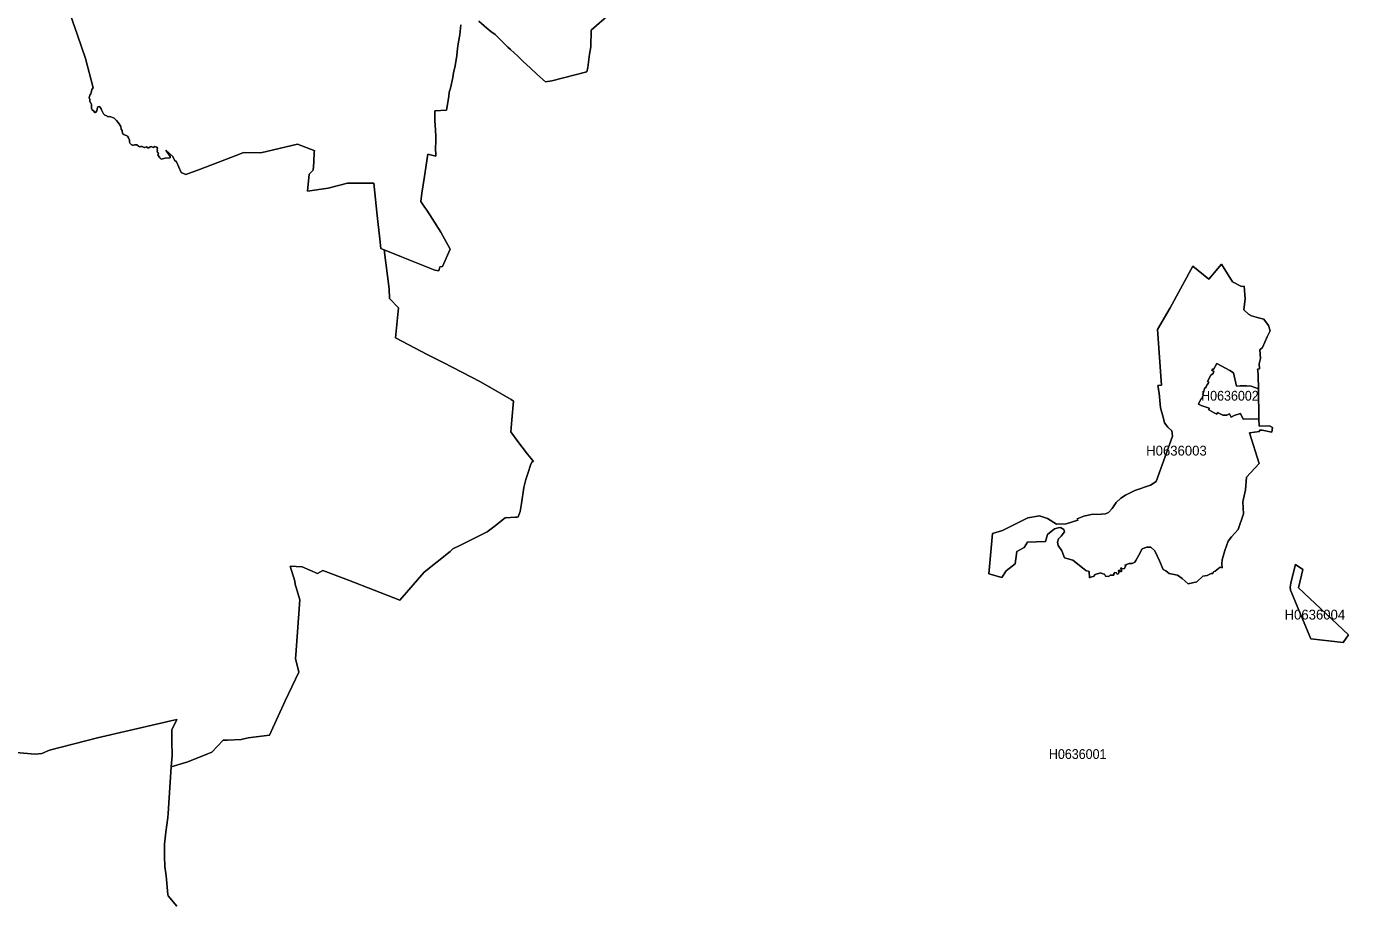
# Model space of a CAD drawing. Extents: x 369010 to 739155, y 6377141 to 6616555.
# Drawn here: x 635114 to 648582, y 6432788 to 6441688 of the extents above; entities that cross this region are included whole.
import ezdxf
from ezdxf.enums import TextEntityAlignment as Align

# ---------------------------------------------------------------- set-up
doc = ezdxf.new("R2010")
doc.units = 0
doc.header["$LTSCALE"] = 40
doc.layers.add('1', color=7, linetype='Continuous', lineweight=13)
doc.layers.add('2', color=7, linetype='Continuous')

msp = doc.modelspace()

# ---------------------------------------------------------------- linework, layer by layer
at = {"layer": '1'}
for points in [[(635536.52, 6441879.7), (635633.5, 6441599.33), (635716.92, 6441360.51), (635794.21, 6441060.62), (635778.65, 6441043.9), (635771.53, 6441014.61), (635769.88, 6440999.71), (635758.29, 6440988.29), (635757.8, 6440975.38), (635751.51, 6440965.29), (635760.61, 6440944.27), (635758.63, 6440927.39), (635764.75, 6440909.02), (635771.87, 6440901.4), (635777.49, 6440888.49), (635776.83, 6440850.76), (635783.12, 6440837.19), (635796.36, 6440826.76), (635809.44, 6440809.71), (635818.54, 6440811.04), (635830.29, 6440828.42), (635835.92, 6440861.19), (635842.04, 6440869.63), (635854.12, 6440873.6), (635862.89, 6440868.63), (635874.64, 6440849.43), (635877.79, 6440838.51), (635898.31, 6440796.31), (635911.88, 6440782.57), (635931.58, 6440776.12), (635941.34, 6440766.68), (635955.74, 6440768.67), (635971.96, 6440766.35), (636006.22, 6440752.45), (636019.79, 6440739.21), (636032.7, 6440729.11), (636059.68, 6440696.51), (636070.1, 6440678.63), (636074.57, 6440667.38), (636078.54, 6440640.07), (636087.32, 6440627.99), (636090.3, 6440617.4), (636092.61, 6440602.67), (636097.08, 6440592.08), (636105.03, 6440585.62), (636141.93, 6440568.57), (636153.52, 6440554.18), (636162.29, 6440528.85), (636163.45, 6440509.16), (636171.56, 6440495.09), (636181.49, 6440484.5), (636192.74, 6440477.88), (636204, 6440477.05), (636219.39, 6440480.69), (636238.09, 6440482.51), (636254.48, 6440467.78), (636267.72, 6440461), (636278.97, 6440464.14), (636293.87, 6440464.97), (636311.91, 6440454.71)], [(636690.08, 6440199), (636641.42, 6440308.9), (636622.06, 6440325.12), (636605.01, 6440363.68), (636533.68, 6440425.25), (636577.87, 6440361.2), (636577.87, 6440349.61), (636526.4, 6440345.48), (636486.68, 6440333.39), (636471.29, 6440347.96), (636452.91, 6440377.75), (636458.05, 6440394.13), (636449.6, 6440404.73), (636446.63, 6440415.98), (636450.43, 6440426.41), (636446.29, 6440434.52), (636448.45, 6440447.43), (636443.48, 6440457.85), (636434.38, 6440457.85), (636422.3, 6440464.64), (636405.58, 6440453.88), (636384.89, 6440464.47), (636373.47, 6440459.51), (636361.56, 6440451.23), (636350.96, 6440451.23), (636336.23, 6440459.84), (636319.52, 6440455.54), (636311.91, 6440454.71), (636293.87, 6440464.97), (636278.97, 6440464.14), (636267.72, 6440461), (636254.48, 6440467.78), (636238.09, 6440482.51), (636219.39, 6440480.69), (636204, 6440477.05), (636192.74, 6440477.88), (636181.49, 6440484.5), (636171.56, 6440495.09), (636163.45, 6440509.16), (636162.29, 6440528.85), (636153.52, 6440554.18), (636141.93, 6440568.57), (636105.03, 6440585.62), (636097.08, 6440592.08), (636092.61, 6440602.67), (636090.3, 6440617.4), (636087.32, 6440627.99), (636078.54, 6440640.07), (636074.57, 6440667.38), (636070.1, 6440678.63), (636059.68, 6440696.51), (636032.7, 6440729.11), (636019.79, 6440739.21), (636006.22, 6440752.45), (635971.96, 6440766.35), (635955.74, 6440768.67), (635941.34, 6440766.68), (635931.58, 6440776.12), (635911.88, 6440782.57), (635898.31, 6440796.31), (635877.79, 6440838.51), (635874.64, 6440849.43), (635862.89, 6440868.63), (635854.12, 6440873.6), (635842.04, 6440869.63), (635835.92, 6440861.19), (635830.29, 6440828.42), (635818.54, 6440811.04), (635809.44, 6440809.71), (635796.36, 6440826.76), (635783.12, 6440837.19), (635776.83, 6440850.76), (635777.49, 6440888.49), (635771.87, 6440901.4), (635764.75, 6440909.02), (635758.63, 6440927.39), (635760.61, 6440944.27), (635751.51, 6440965.29), (635757.8, 6440975.38), (635758.29, 6440988.29), (635769.88, 6440999.71), (635771.53, 6441014.61), (635778.65, 6441043.9), (635794.21, 6441060.62), (635716.92, 6441360.51), (635633.5, 6441599.33), (635536.52, 6441879.7)], [(641051.94, 6441811.51), (640867.07, 6441648.65), (640862.77, 6441478.85), (640848.7, 6441406.69), (640831.32, 6441268.66), (640820.73, 6441225.96), (640466.22, 6441133.94), (640402.17, 6441121.85), (640312.63, 6441199.97), (640244.28, 6441266.5), (640174.27, 6441331.22), (640118.17, 6441386.66), (640044.19, 6441452.03), (640018.2, 6441475.37), (639951.5, 6441542.07), (639887.62, 6441605.46), (639844.92, 6441637.4), (639804.21, 6441670.83), (639722.78, 6441742.83)], [(639722.78, 6441742.83), (639804.21, 6441670.83), (639844.92, 6441637.4), (639887.62, 6441605.46), (639951.5, 6441542.07), (640018.2, 6441475.37), (640044.19, 6441452.03), (640118.17, 6441386.66), (640174.27, 6441331.22), (640244.28, 6441266.5), (640312.63, 6441199.97), (640402.17, 6441121.85), (640466.22, 6441133.94), (640820.73, 6441225.96), (640831.32, 6441268.66)], [(640831.32, 6441268.66), (640848.7, 6441406.69), (640862.77, 6441478.85), (640867.07, 6441648.65), (641051.94, 6441811.51)], [(636311.91, 6440454.71), (636319.52, 6440455.54), (636336.23, 6440459.84), (636350.96, 6440451.23), (636361.56, 6440451.23), (636373.47, 6440459.51), (636384.89, 6440464.47), (636405.58, 6440453.88), (636422.3, 6440464.64), (636434.38, 6440457.85), (636443.48, 6440457.85), (636448.45, 6440447.43), (636446.29, 6440434.52), (636450.43, 6440426.41), (636446.63, 6440415.98), (636449.6, 6440404.73), (636458.05, 6440394.13), (636452.91, 6440377.75), (636471.29, 6440347.96), (636486.68, 6440333.39), (636526.4, 6440345.48), (636577.87, 6440349.61), (636577.87, 6440361.2), (636533.68, 6440425.25), (636605.01, 6440363.68), (636622.06, 6440325.12), (636641.42, 6440308.9), (636690.08, 6440199), (636736.59, 6440179.64), (636875.28, 6440230.62), (637062.47, 6440302.78), (637282.59, 6440386.85), (637326.44, 6440404.39), (637502.54, 6440400.42), (637875.75, 6440487.64), (638052.01, 6440418.96), (638045.89, 6440413.33), (638041.75, 6440300.62), (638034.31, 6440221.68), (637992.76, 6440183.12), (637977.87, 6440007.52), (638187.23, 6440038.63), (638385.17, 6440088.78), (638653.79, 6440090.1), (638686.39, 6439762.24), (638715.02, 6439520.77), (638723.63, 6439423.78), (638758.05, 6439412.36), (638932.83, 6439340.7), (639273.93, 6439203.66), (639313.65, 6439196.22), (639323.91, 6439237.26), (639351.22, 6439241.4), (639431.49, 6439418.16), (639333.35, 6439592.43), (639247.62, 6439731.95), (639192.67, 6439813.88), (639172.31, 6439843.01), (639131.76, 6439902.59), (639140.04, 6439989.81), (639166.52, 6440136.77), (639201.27, 6440386.02), (639285.02, 6440365), (639282.04, 6440456.36), (639284.85, 6440505.68), (639284.19, 6440569.73), (639278.23, 6440684.59), (639274.92, 6440722.66), (639273.6, 6440826.1), (639392.93, 6440835.37), (639414.94, 6440972.24), (639421.06, 6441018.25), (639434.3, 6441058.3), (639457.64, 6441165.88), (639465.58, 6441215.2), (639480.98, 6441285.37), (639498.35, 6441393.45), (639505.64, 6441464.78), (639514.9, 6441532.14), (639527.65, 6441602.31), (639540.06, 6441704.1)], [(639540.06, 6441704.1), (639527.65, 6441602.31), (639514.9, 6441532.14), (639505.64, 6441464.78), (639498.35, 6441393.45), (639480.98, 6441285.37), (639465.58, 6441215.2), (639457.64, 6441165.88), (639434.3, 6441058.3), (639421.06, 6441018.25), (639414.94, 6440972.24), (639392.93, 6440835.37), (639273.6, 6440826.1), (639274.92, 6440722.66), (639278.23, 6440684.59), (639284.19, 6440569.73), (639284.85, 6440505.68), (639282.04, 6440456.36), (639285.02, 6440365), (639201.27, 6440386.02), (639166.52, 6440136.77), (639140.04, 6439989.81), (639131.76, 6439902.59), (639172.31, 6439843.01), (639192.67, 6439813.88), (639247.62, 6439731.95), (639333.35, 6439592.43), (639431.49, 6439418.16), (639351.22, 6439241.4), (639323.91, 6439237.26), (639313.65, 6439196.22)], [(634805.82, 6434304.74), (635203.03, 6434269.49), (635271.88, 6434276.94), (635347.84, 6434311.7), (635836.25, 6434435.66), (636481.55, 6434586.1), (636585.15, 6434608.94), (636645.4, 6434623.01), (636595.74, 6434516.92), (636593.76, 6434404.05), (636597.57, 6434254.76), (636588.3, 6434142.72), (636757.11, 6434192.7), (637003.05, 6434290.01), (637119.23, 6434413.81), (637161.44, 6434412.49), (637302.28, 6434419.6), (637372.95, 6434437.81), (637589.76, 6434462.64), (637747.65, 6434814.5), (637889.99, 6435107.6), (637855.23, 6435245.97), (637858.54, 6435282.38), (637897.43, 6435843.1), (637850.6, 6436004.14), (637847.29, 6436035.25), (637800.94, 6436188.01), (637920.94, 6436181.06), (638077.34, 6436113.04), (638131.95, 6436142.5), (638392.79, 6436042.87), (638917.27, 6435838.64), (639164.53, 6436124.63), (639430, 6436337.13), (639458.63, 6436361.96), (639541.22, 6436402.51), (639808.18, 6436537.72), (639874.54, 6436588.7), (639989.74, 6436677.91), (640095.49, 6436686.35), (640111.22, 6436687.17), (640124.46, 6436688.33), (640141.5, 6436744.11), (640157.23, 6436824.71), (640179.57, 6436989.55), (640200.26, 6437068.66), (640223.1, 6437141.98), (640247.09, 6437216.13), (640266.95, 6437253.86), (640277.38, 6437253.53), (640250.4, 6437287.95), (640219.29, 6437328.5), (640108.73, 6437471.66), (640064.38, 6437532.24), (640047.5, 6437556.57), (640059.08, 6437679.37), (640075.8, 6437869.87), (640050.81, 6437883.93), (639739.33, 6438063.84), (639358.5, 6438264.1), (639201.61, 6438339.4), (638873.41, 6438513.84), (638904.53, 6438819.69), (638812.67, 6438916.51), (638807.71, 6439013.33), (638758.05, 6439412.36), (638723.63, 6439423.78), (638715.02, 6439520.77), (638686.39, 6439762.24), (638653.79, 6440090.1), (638385.17, 6440088.78), (638187.23, 6440038.63), (637977.87, 6440007.52), (637992.76, 6440183.12), (638034.31, 6440221.68), (638041.75, 6440300.62), (638045.89, 6440413.33), (638052.01, 6440418.96), (637875.75, 6440487.64), (637502.54, 6440400.42), (637326.44, 6440404.39), (637282.59, 6440386.85), (637062.47, 6440302.78), (636875.28, 6440230.62), (636736.59, 6440179.64), (636690.08, 6440199)], [(639313.65, 6439196.22), (639273.93, 6439203.66), (638932.83, 6439340.7), (638758.05, 6439412.36), (638807.71, 6439013.33), (638812.67, 6438916.51), (638904.53, 6438819.69), (638873.41, 6438513.84), (639201.61, 6438339.4), (639358.5, 6438264.1), (639739.33, 6438063.84), (640050.81, 6437883.93), (640075.8, 6437869.87), (640059.08, 6437679.37), (640047.5, 6437556.57), (640064.38, 6437532.24), (640108.73, 6437471.66), (640219.29, 6437328.5), (640250.4, 6437287.95), (640277.38, 6437253.53), (640266.95, 6437253.86), (640247.09, 6437216.13), (640223.1, 6437141.98), (640200.26, 6437068.66), (640179.57, 6436989.55), (640157.23, 6436824.71), (640141.5, 6436744.11), (640124.46, 6436688.33), (640111.22, 6436687.17), (640095.49, 6436686.35), (639989.74, 6436677.91), (639874.54, 6436588.7), (639808.18, 6436537.72), (639541.22, 6436402.51), (639458.63, 6436361.96), (639430, 6436337.13), (639164.53, 6436124.63), (638917.27, 6435838.64), (638392.79, 6436042.87), (638131.95, 6436142.5), (638077.34, 6436113.04), (637920.94, 6436181.06), (637800.94, 6436188.01), (637847.29, 6436035.25), (637850.6, 6436004.14), (637897.43, 6435843.1), (637858.54, 6435282.38), (637855.23, 6435245.97), (637889.99, 6435107.6), (637747.65, 6434814.5), (637589.76, 6434462.64), (637372.95, 6434437.81), (637302.28, 6434419.6), (637161.44, 6434412.49), (637119.23, 6434413.81), (637003.05, 6434290.01), (636757.11, 6434192.7), (636588.3, 6434142.72), (636577.7, 6433985.65), (636558.18, 6433664.91), (636553.71, 6433624.03), (636533.02, 6433475.4), (636518.95, 6433352.43), (636521.43, 6433227.81), (636522.26, 6433123.54), (636536.33, 6433029.54), (636553.87, 6432840.53), (636556.19, 6432826.96), (636646.39, 6432721.53)], [(644915.63, 6436108.9), (644953.37, 6436521.01), (645056.31, 6436548.65), (645313.01, 6436677.58), (645432.17, 6436699.26), (645514.42, 6436672.11), (645606.61, 6436615.02), (645705.42, 6436619.65), (645822.26, 6436655.4), (645817.46, 6436670.62), (645883.83, 6436696.94), (645958.8, 6436712.33), (646062.9, 6436715.64), (646105.27, 6436721.43), (646137.05, 6436732.85), (646173.46, 6436775.88), (646213.35, 6436836.96), (646260.35, 6436879.32), (646310.66, 6436911.1), (646403.35, 6436956.12), (646562.73, 6437012.22), (646622.31, 6437049.96), (646787.65, 6437512.38), (646781.36, 6437565.34), (646740.48, 6437603.24), (646706.05, 6437646.77), (646692.81, 6437703.87), (646666.83, 6437801.84), (646653.59, 6437949.31), (646639.02, 6438026.93), (646674.77, 6438031.23), (646637.04, 6438600.4), (646765.8, 6438820.19), (646995.35, 6439245.87), (647157.38, 6439111.48), (647286.14, 6439265.89), (647398.19, 6439085.66), (647490.21, 6439035.51), (647517.85, 6439040.31), (647528.94, 6438910.22), (647515.04, 6438798.18), (647561.21, 6438755.15), (647591.5, 6438737.11), (647665.48, 6438717.91), (647720.26, 6438703.34), (647764.62, 6438638.14), (647767.6, 6438641.12), (647781.66, 6438586.83), (647751.87, 6438522.95), (647705.7, 6438415.7), (647676.24, 6438390.21), (647685.17, 6438302.49), (647670.11, 6438247.55), (647675.91, 6438198.39), (647654.89, 6438195.74), (647656.54, 6438179.86), (647660.51, 6438132.36), (647663.16, 6437994.82), (647666.47, 6437688.31)], [(647158.04, 6438062.84), (647145.96, 6438070.29), (647178.07, 6438133.35), (647201.24, 6438148.74), (647209.85, 6438173.4), (647189.82, 6438182.5), (647197.6, 6438197.07), (647207.03, 6438192.76), (647238.31, 6438252.51), (647372.04, 6438182.5), (647409.94, 6438155.86), (647441.39, 6438019.81), (647476.8, 6438026.27), (647540.69, 6438025.61), (647589.02, 6438020.14), (647663.16, 6437994.82), (647660.51, 6438132.36), (647656.54, 6438179.86), (647654.89, 6438195.74), (647675.91, 6438198.39), (647670.11, 6438247.55), (647685.17, 6438302.49), (647676.24, 6438390.21), (647705.7, 6438415.7), (647751.87, 6438522.95), (647781.66, 6438586.83), (647767.6, 6438641.12), (647764.62, 6438638.14), (647720.26, 6438703.34), (647665.48, 6438717.91), (647591.5, 6438737.11), (647561.21, 6438755.15), (647515.04, 6438798.18), (647528.94, 6438910.22), (647517.85, 6439040.31), (647490.21, 6439035.51), (647398.19, 6439085.66), (647286.14, 6439265.89), (647157.38, 6439111.48), (646995.35, 6439245.87), (646765.8, 6438820.19), (646637.04, 6438600.4), (646674.77, 6438031.23), (646639.02, 6438026.93), (646653.59, 6437949.31), (646666.83, 6437801.84), (646692.81, 6437703.87), (646706.05, 6437646.77), (646740.48, 6437603.24), (646781.36, 6437565.34), (646787.65, 6437512.38), (646622.31, 6437049.96), (646562.73, 6437012.22), (646403.35, 6436956.12), (646310.66, 6436911.1), (646260.35, 6436879.32), (646213.35, 6436836.96), (646173.46, 6436775.88), (646137.05, 6436732.85), (646105.27, 6436721.43), (646062.9, 6436715.64), (645958.8, 6436712.33), (645883.83, 6436696.94), (645817.46, 6436670.62), (645822.26, 6436655.4), (645705.42, 6436619.65), (645606.61, 6436615.02), (645514.42, 6436672.11), (645432.17, 6436699.26), (645313.01, 6436677.58), (645056.31, 6436548.65), (644953.37, 6436521.01), (644915.63, 6436108.9), (645049.85, 6436071.33), (645093.22, 6436140.18), (645186.23, 6436209.2), (645201.95, 6436334.82), (645276.59, 6436376.03), (645311.19, 6436432.3), (645495.39, 6436436.77), (645516.08, 6436509.09), (645585.43, 6436566.69), (645623.49, 6436577.11), (645647.65, 6436579.27), (645681.25, 6436561.06), (645687.71, 6436536.57), (645655.43, 6436492.54), (645625.64, 6436464.08), (645617.86, 6436431.64), (645622.99, 6436398.04), (645661.89, 6436343.75), (645689.03, 6436271.26), (645773.11, 6436246.6), (645872.08, 6436167.82), (645905.51, 6436141.18), (645938.61, 6436132.74), (645944.07, 6436066.37), (645962.61, 6436077.95), (645981.97, 6436081.76)], [(646055.13, 6436118.83), (646078.13, 6436107.08), (646096.17, 6436105.26), (646106.1, 6436083.75), (646141.19, 6436080.77), (646152.11, 6436093.02), (646191.34, 6436093.18), (646190.51, 6436107.91), (646200.44, 6436123.47), (646218.81, 6436119.17), (646224.27, 6436105.92), (646239, 6436107.91), (646241.65, 6436123.47), (646238.67, 6436141.84), (646248.6, 6436144.65), (646258.53, 6436131.91), (646267.14, 6436131.91), (646272.76, 6436139.03), (646261.34, 6436158.89), (646262.34, 6436169.15), (646275.08, 6436157.89), (646298.91, 6436163.02), (646312.98, 6436192.98), (646312.32, 6436193.64), (646303.88, 6436195.79), (646303.05, 6436197.28), (646347.57, 6436214.33), (646377.2, 6436213.17), (646404.5, 6436225.75), (646415.92, 6436245.11), (646446.71, 6436299.9), (646480.97, 6436361.46), (646526.48, 6436378.68), (646568.68, 6436379.67), (646608.57, 6436343.26), (646655.24, 6436239.49), (646692.65, 6436153.09), (646718.8, 6436139.36), (646755.21, 6436112.05), (646838.46, 6436094.84), (646885.13, 6436061.74), (646947.85, 6436007.12), (647034.58, 6436027.64), (647097.14, 6436083.42), (647141.66, 6436090.37), (647181.55, 6436113.04), (647199.75, 6436113.04), (647204.39, 6436130.25), (647221.43, 6436137.04), (647272.74, 6436174.77), (647295.74, 6436168.32), (647289.95, 6436210.69), (647292.76, 6436249.42), (647320.73, 6436346.73), (647354.66, 6436440.9), (647387.76, 6436485.59), (647455.62, 6436560.56), (647512.72, 6436720.28), (647504.28, 6436840.76), (647530.76, 6436966.05), (647543.34, 6437094.15), (647669.95, 6437233.5), (647572.14, 6437545.15), (647674.25, 6437558.72), (647673.26, 6437572.46), (647702.55, 6437574.11), (647799.21, 6437553.75), (647807.81, 6437601.09), (647775.54, 6437616.31), (647669.95, 6437612.51), (647666.97, 6437688.31), (647666.47, 6437688.31), (647506.93, 6437685.99), (647480.11, 6437743.75), (647416.23, 6437720.58), (647385.61, 6437704.2), (647370.05, 6437739.12), (647340.93, 6437726.21), (647301.87, 6437724.72), (647247.75, 6437751.37), (647238.31, 6437735.97), (647213.49, 6437749.55), (647158.87, 6437780.99), (647163.01, 6437796.38), (647112.2, 6437813.6), (647081.25, 6437825.35), (647054.11, 6437836.93), (647070.49, 6437874.5), (647075.62, 6437888.07), (647083.24, 6437893.2), (647102.43, 6437932.43), (647096.81, 6437935.24), (647100.95, 6437948.48), (647116.01, 6438005.58), (647123.12, 6438002.6), (647129.58, 6438014.35), (647134.87, 6438020.97), (647139.34, 6438030.41), (647150.76, 6438049.44), (647158.04, 6438062.84)], [(647666.47, 6437688.31), (647666.97, 6437688.31), (647669.95, 6437612.51), (647775.54, 6437616.31), (647807.81, 6437601.09), (647799.21, 6437553.75), (647702.55, 6437574.11), (647673.26, 6437572.46), (647674.25, 6437558.72), (647572.14, 6437545.15), (647669.95, 6437233.5), (647543.34, 6437094.15), (647530.76, 6436966.05), (647504.28, 6436840.76), (647512.72, 6436720.28), (647455.62, 6436560.56), (647387.76, 6436485.59), (647354.66, 6436440.9), (647320.73, 6436346.73), (647292.76, 6436249.42), (647289.95, 6436210.69), (647295.74, 6436168.32), (647272.74, 6436174.77), (647221.43, 6436137.04), (647204.39, 6436130.25), (647199.75, 6436113.04), (647181.55, 6436113.04), (647141.66, 6436090.37), (647097.14, 6436083.42), (647034.58, 6436027.64), (646947.85, 6436007.12), (646885.13, 6436061.74), (646838.46, 6436094.84), (646755.21, 6436112.05), (646718.8, 6436139.36), (646692.65, 6436153.09), (646655.24, 6436239.49), (646608.57, 6436343.26), (646568.68, 6436379.67), (646526.48, 6436378.68), (646480.97, 6436361.46), (646446.71, 6436299.9), (646415.92, 6436245.11), (646404.5, 6436225.75), (646377.2, 6436213.17), (646347.57, 6436214.33), (646303.05, 6436197.28), (646303.88, 6436195.79), (646312.32, 6436193.64), (646312.98, 6436192.98), (646298.91, 6436163.02), (646275.08, 6436157.89), (646262.34, 6436169.15), (646261.34, 6436158.89), (646272.76, 6436139.03), (646267.14, 6436131.91), (646258.53, 6436131.91), (646248.6, 6436144.65), (646238.67, 6436141.84), (646241.65, 6436123.47), (646239, 6436107.91), (646224.27, 6436105.92), (646218.81, 6436119.17), (646200.44, 6436123.47), (646190.51, 6436107.91), (646191.34, 6436093.18), (646152.11, 6436093.02), (646141.19, 6436080.77), (646106.1, 6436083.75), (646096.17, 6436105.26), (646078.13, 6436107.08), (646055.13, 6436118.83), (646002, 6436099.97), (645981.97, 6436081.76), (645962.61, 6436077.95), (645944.07, 6436066.37), (645938.61, 6436132.74), (645905.51, 6436141.18), (645872.08, 6436167.82), (645773.11, 6436246.6), (645689.03, 6436271.26), (645661.89, 6436343.75), (645622.99, 6436398.04), (645617.86, 6436431.64), (645625.64, 6436464.08), (645655.43, 6436492.54), (645687.71, 6436536.57), (645681.25, 6436561.06), (645647.65, 6436579.27), (645623.49, 6436577.11), (645585.43, 6436566.69), (645516.08, 6436509.09), (645495.39, 6436436.77), (645311.19, 6436432.3), (645276.59, 6436376.03), (645201.95, 6436334.82), (645186.23, 6436209.2), (645093.22, 6436140.18), (645049.85, 6436071.33), (644915.63, 6436108.9)], [(645981.97, 6436081.76), (646002, 6436099.97), (646055.13, 6436118.83)], [(636646.39, 6432721.53), (636556.19, 6432826.96), (636553.87, 6432840.53), (636536.33, 6433029.54), (636522.26, 6433123.54), (636521.43, 6433227.81), (636518.95, 6433352.43), (636533.02, 6433475.4), (636553.71, 6433624.03), (636558.18, 6433664.91), (636577.7, 6433985.65), (636588.3, 6434142.72), (636597.57, 6434254.76), (636593.76, 6434404.05), (636595.74, 6434516.92), (636645.4, 6434623.01), (636585.15, 6434608.94), (636481.55, 6434586.1), (635836.25, 6434435.66), (635347.84, 6434311.7), (635271.88, 6434276.94), (635203.03, 6434269.49), (634805.82, 6434304.74)]]:
    msp.add_lwpolyline(points, dxfattribs=at)
for points in [[(647238.31, 6438252.51), (647207.03, 6438192.76), (647197.6, 6438197.07), (647189.82, 6438182.5), (647209.85, 6438173.4), (647201.24, 6438148.74), (647178.07, 6438133.35), (647145.96, 6438070.29), (647158.04, 6438062.84), (647150.76, 6438049.44), (647139.34, 6438030.41), (647134.87, 6438020.97), (647129.58, 6438014.35), (647123.12, 6438002.6), (647116.01, 6438005.58), (647100.95, 6437948.48), (647096.81, 6437935.24), (647102.43, 6437932.43), (647083.24, 6437893.2), (647075.62, 6437888.07), (647070.49, 6437874.5), (647054.11, 6437836.93), (647081.25, 6437825.35), (647112.2, 6437813.6), (647163.01, 6437796.38), (647158.87, 6437780.99), (647213.49, 6437749.55), (647238.31, 6437735.97), (647247.75, 6437751.37), (647301.87, 6437724.72), (647340.93, 6437726.21), (647370.05, 6437739.12), (647385.61, 6437704.2), (647416.23, 6437720.58), (647480.11, 6437743.75), (647506.93, 6437685.99), (647666.47, 6437688.31), (647663.16, 6437994.82), (647589.02, 6438020.14), (647540.69, 6438025.61), (647476.8, 6438026.27), (647441.39, 6438019.81), (647409.94, 6438155.86), (647372.04, 6438182.5)], [(648040.68, 6436205.39), (647994.17, 6436014.07), (647986.72, 6435973.69), (647988.87, 6435940.75), (648196.58, 6435447.38), (648525.44, 6435408.49), (648581.71, 6435484.95), (648070.8, 6435964.25), (648115.48, 6436152.43), (648042, 6436204.4), (648041.01, 6436205.06)], [(648042, 6436204.4), (648115.48, 6436152.43), (648070.8, 6435964.25), (648581.71, 6435484.95), (648525.44, 6435408.49), (648196.58, 6435447.38), (647988.87, 6435940.75), (647986.72, 6435973.69), (647994.17, 6436014.07), (648040.68, 6436205.39), (648041.01, 6436205.06)]]:
    msp.add_lwpolyline(points, close=True, dxfattribs=at)

# ---------------------------------------------------------------- texts
at = {"layer": '2', "width": 0.95}
for s, p in [('H0636002', (647373.31, 6437873.58)), ('H0636001', (645822.26, 6434221.15))]:
    msp.add_text(s, height=100, dxfattribs=at).set_placement(p, align=Align.CENTER)
at = {"layer": '2'}
for s, p in [('H0636003', (646828.51, 6437313.95)), ('H0636004', (648238.47, 6435642.42))]:
    msp.add_text(s, height=100, dxfattribs=at).set_placement(p, align=Align.CENTER)

doc.saveas('drawing.dxf')
